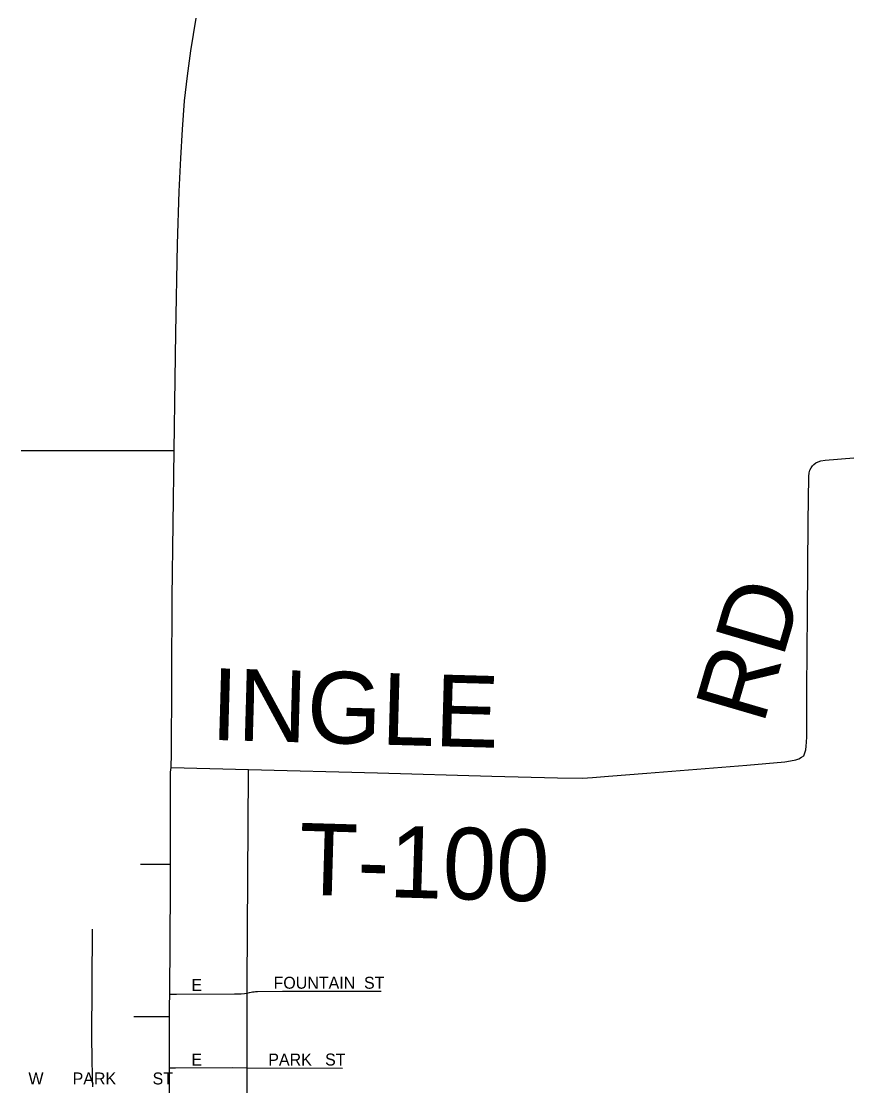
# Model space of a CAD drawing. Extents: x -87 to 2145, y -2128 to 440.
# Drawn here: x 137.67 to 155.08, y -585.79 to -563.53 of the extents above; entities that cross this region are included whole.
import ezdxf

# ---------------------------------------------------------------- set-up
doc = ezdxf.new("R2010")
doc.units = 0
for name, color, linetype in [('GM_X_City_Street', 7, 'Continuous'), ('GM_X_City_Street_Text', 7, 'Continuous'), ('GM_X_County_Road', 7, 'Continuous'), ('GM_X_State_Route', 7, 'Continuous'), ('GM_X_Township_Road', 7, 'Continuous'), ('GM_X_Township_Road_Text', 7, 'Continuous')]:
    doc.layers.add(name, color=color, linetype=linetype)

msp = doc.modelspace()

# ---------------------------------------------------------------- linework, layer by layer
at = {"layer": 'GM_X_City_Street'}
for points in [[(142.395, -583.856), (142.394, -583.659), (142.423, -579.231), (142.423, -579.182)], [(140.164, -581.159), (140.663, -581.158), (140.789, -581.158)], [(139.163, -585.818), (139.159, -585.619), (139.15, -585.21), (139.148, -584.799), (139.156, -582.521)], [(140.774, -583.879), (140.918, -583.878), (142.128, -583.876), (142.164, -583.875), (142.21, -583.873), (142.265, -583.871), (142.336, -583.864), (142.395, -583.856)], [(142.395, -583.856), (142.443, -583.847), (142.474, -583.84), (142.508, -583.833), (142.538, -583.829), (142.571, -583.827), (142.607, -583.827), (143.135, -583.817), (145.195, -583.814)], [(142.395, -585.419), (142.395, -583.856)], [(140.022, -584.346), (140.645, -584.348), (140.772, -584.348)], [(140.77, -585.417), (140.896, -585.417), (142.081, -585.416), (142.395, -585.419)], [(142.399, -587.026), (142.397, -586.796), (142.395, -585.419)], [(142.395, -585.419), (144.385, -585.429)]]:
    msp.add_lwpolyline(points, dxfattribs=at)
at = {"layer": 'GM_X_County_Road'}
msp.add_lwpolyline([(137.669, -572.51), (138.772, -572.507), (140.864, -572.51)], dxfattribs=at)
at = {"layer": 'GM_X_State_Route'}
for points in [[(140.801, -579.139), (140.804, -579.043), (140.809, -578.954), (140.822, -575.575), (140.864, -572.51), (140.885, -571.015), (140.9, -570.047), (140.938, -568.193), (140.971, -567.095), (141.004, -566.398), (141.038, -565.793), (141.085, -565.193), (141.148, -564.672), (141.218, -564.151), (141.324, -563.47)], [(140.859, -591.978), (140.818, -590.345), (140.81, -590.017), (140.813, -588.675), (140.811, -588.628), (140.787, -587.333), (140.783, -587.042), (140.774, -586.399), (140.772, -585.817), (140.77, -585.417), (140.769, -585.156), (140.772, -584.348), (140.772, -584.124), (140.774, -583.879), (140.79, -581.654), (140.789, -581.158), (140.793, -579.234), (140.801, -579.139)]]:
    msp.add_lwpolyline(points, dxfattribs=at)
at = {"layer": 'GM_X_Township_Road'}
for points in [[(154.039, -578.895), (154.067, -578.814), (154.078, -578.769), (154.088, -578.692), (154.094, -578.612), (154.096, -578.501), (154.097, -577.5), (154.116, -575.91), (154.129, -574.007), (154.139, -573.054), (154.151, -572.977), (154.165, -572.92), (154.187, -572.873), (154.214, -572.83), (154.244, -572.8), (154.287, -572.769), (154.334, -572.745), (154.395, -572.727), (154.482, -572.71), (155.079, -572.661)], [(142.423, -579.182), (145.117, -579.252), (147.509, -579.321), (148.885, -579.357), (149.409, -579.361), (149.619, -579.347), (149.949, -579.322), (150.75, -579.257), (152.841, -579.087), (153.642, -579.018), (153.755, -579.002), (153.867, -578.978), (153.929, -578.955), (153.99, -578.924), (154.039, -578.895)], [(140.801, -579.139), (142.423, -579.182)]]:
    msp.add_lwpolyline(points, dxfattribs=at)

# ---------------------------------------------------------------- texts
at = {"layer": 'GM_X_City_Street_Text'}
for s, p in [('E', (141.229, -583.81)), ('FOUNTAIN', (142.945, -583.766)), ('ST', (144.837, -583.766)), ('E', (141.229, -585.372)), ('PARK', (142.835, -585.372)), ('ST', (144.023, -585.372)), ('W', (137.819, -585.768)), ('PARK', (138.743, -585.768)), ('ST', (140.415, -585.768))]:
    msp.add_text(s, height=0.25, rotation=0, dxfattribs=at).set_placement(p)
at = {"layer": 'GM_X_Township_Road_Text'}
for s, rotation, p in [('RD', 73.6438, (153.187, -578.264)), ('INGLE', 358.4016, (141.623, -578.56)), ('T-100', 358.3143, (143.457, -581.795))]:
    msp.add_text(s, height=1.5, rotation=rotation, dxfattribs=at).set_placement(p)

doc.saveas('drawing.dxf')
